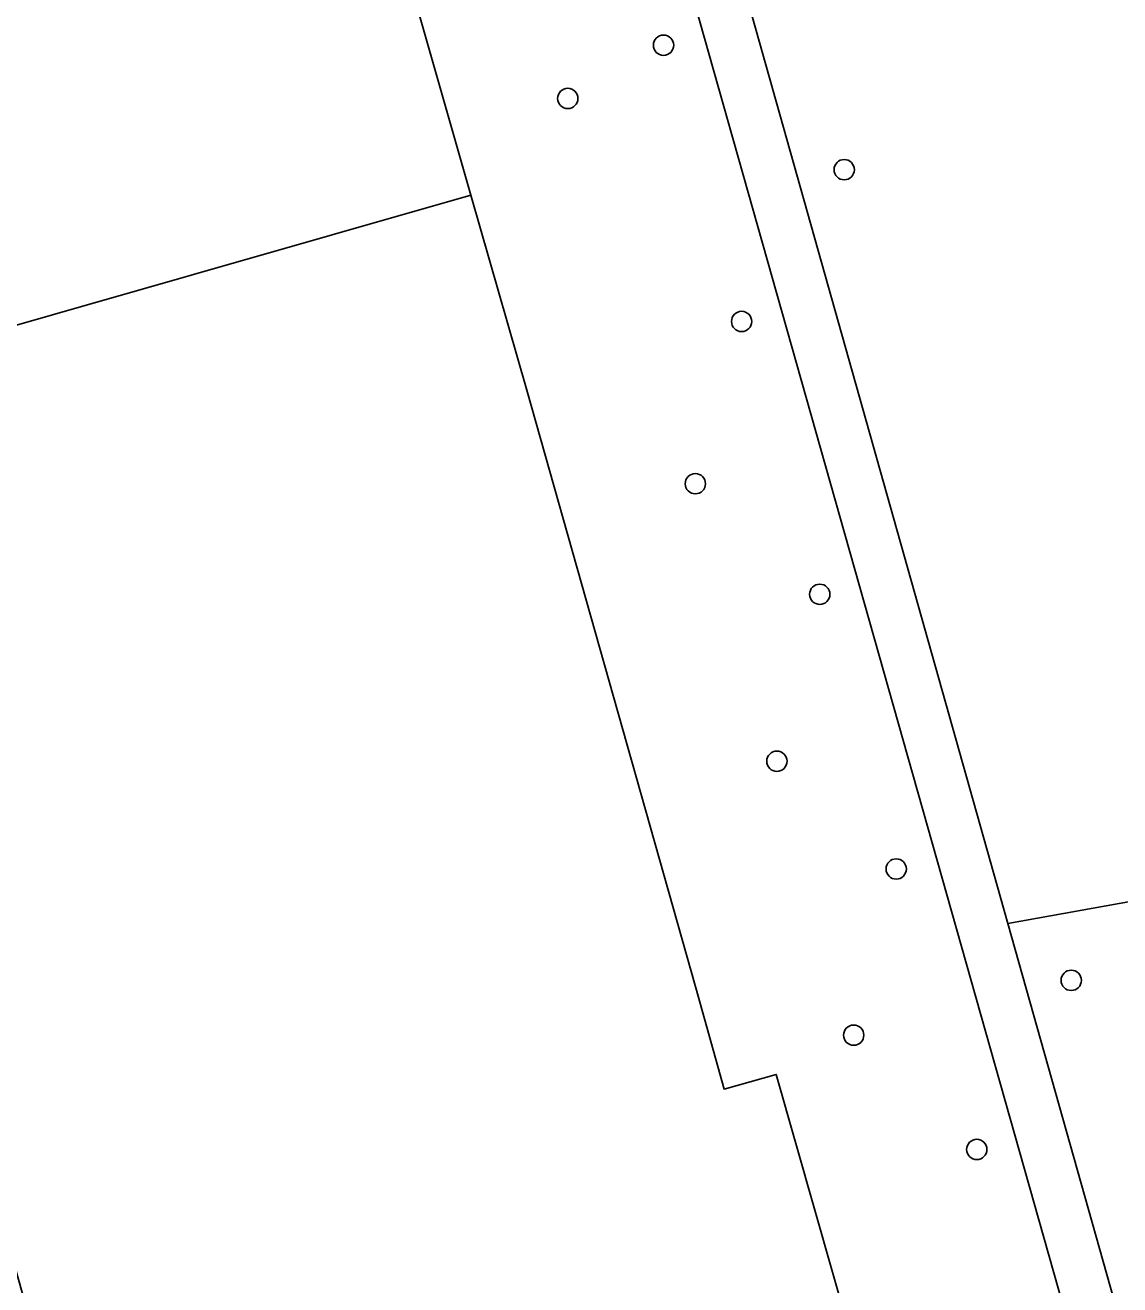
# Model space of a CAD drawing. Extents: x 159680 to 160786, y 387323 to 388340.
# Drawn here: x 160097.8 to 160150.5, y 388058.8 to 388119.4 of the extents above; entities that cross this region are included whole.
import ezdxf

# ---------------------------------------------------------------- set-up
doc = ezdxf.new("R2010")
doc.units = 0
for name, color, linetype in [('IMGEO_Berm_groen', 7, 'Continuous'), ('IMGEO_Boom', 7, 'Continuous'), ('IMGEO_Erf', 7, 'Continuous'), ('IMGEO_Groenvoorziening', 7, 'Continuous'), ('IMGEO_Muur', 7, 'Continuous'), ('IMGEO_Pand', 7, 'Continuous'), ('IMGEO_Voetpad_halfverhard', 7, 'Continuous')]:
    doc.layers.add(name, color=color, linetype=linetype)

msp = doc.modelspace()

# ---------------------------------------------------------------- linework, layer by layer
at = {"layer": 'IMGEO_Berm_groen'}
msp.add_lwpolyline([(160163.004, 388059.227), (160160.786, 388078.973), (160160.785, 388078.981), (160145.16, 388076.181), (160155.604, 388039.133)], dxfattribs=at)
at = {"layer": 'IMGEO_Boom'}
for centre in [(160128.579, 388118.465), (160123.971, 388115.901), (160137.279, 388112.471), (160132.34, 388105.164), (160130.112, 388097.352), (160136.099, 388092.028), (160134.038, 388083.989), (160139.783, 388078.803), (160148.209, 388073.441), (160137.735, 388070.802), (160143.66, 388065.3)]:
    msp.add_circle(centre, 0.489, dxfattribs=at)
at = {"layer": 'IMGEO_Erf'}
msp.add_lwpolyline([(160130.129, 388073.073), (160122.007, 388101.853), (160119.303, 388111.251), (160085.679, 388101.631), (160089.575, 388087.289), (160105.822, 388029.542), (160105.848, 388029.451), (160139.697, 388038.949), (160142.333, 388039.689), (160134.01, 388068.908), (160131.495, 388068.203)], close=True, dxfattribs=at)
at = {"layer": 'IMGEO_Groenvoorziening'}
for points in [[(160127.356, 388139.34), (160145.16, 388076.181), (160160.785, 388078.981), (160156.813, 388110.855), (160154.631, 388128.209), (160148.378, 388177.868)], [(160130.548, 388166.034), (160127.875, 388175.768), (160102.84, 388168.883), (160106.019, 388157.755), (160109.156, 388146.774), (160119.303, 388111.251), (160122.007, 388101.853), (160130.129, 388073.073), (160131.495, 388068.203), (160134.01, 388068.908), (160142.333, 388039.689), (160139.697, 388038.949), (160105.848, 388029.451), (160105.822, 388029.542), (160105.641, 388029.49), (160108.688, 388018.764)], [(160154.362, 388034.628), (160124.935, 388138.673)]]:
    msp.add_lwpolyline(points, dxfattribs=at)
at = {"layer": 'IMGEO_Muur'}
msp.add_lwpolyline([(160119.303, 388111.251), (160122.007, 388101.853)], dxfattribs=at)
at = {"layer": 'IMGEO_Pand'}
msp.add_lwpolyline([(160085.679, 388101.631), (160119.303, 388111.251), (160109.156, 388146.774), (160095.724, 388142.934), (160089.955, 388141.283), (160075.514, 388137.157), (160084.325, 388106.364)], close=True, dxfattribs=at)
at = {"layer": 'IMGEO_Voetpad_halfverhard'}
for points in [[(160155.604, 388039.133), (160145.16, 388076.181), (160127.356, 388139.34)], [(160124.935, 388138.673), (160154.362, 388034.628), (160155.987, 388031.524), (160160.372, 388033.273), (160165.059, 388035.262), (160164.814, 388037.705), (160160.09, 388037.043), (160158.433, 388036.871)]]:
    msp.add_lwpolyline(points, dxfattribs=at)

doc.saveas('drawing.dxf')
